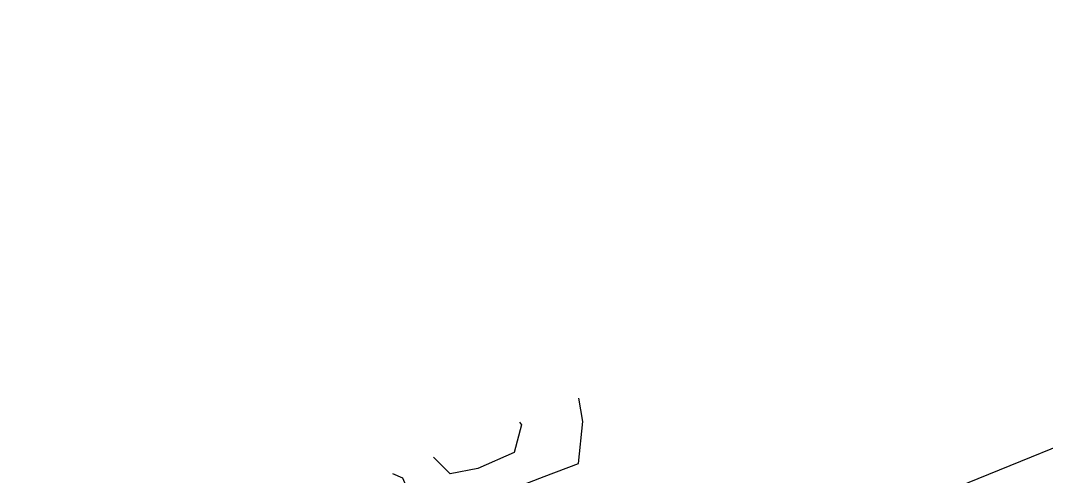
# Model space of a CAD drawing. Extents: x 1901471 to 1963503, y 756461 to 799997.
# Drawn here: x 1935382 to 1935848.7, y 775756.6 to 775964 of the extents above; entities that cross this region are included whole.
import ezdxf

# ---------------------------------------------------------------- set-up
doc = ezdxf.new("R2010")
doc.units = 0
doc.layers.add('RD_EX_Fence_Other', color=7, linetype='Continuous')
doc.layers.add('RD_EX_VEG', color=7, linetype='Continuous')

msp = doc.modelspace()

# ---------------------------------------------------------------- linework, layer by layer
at = {"layer": 'RD_EX_Fence_Other'}
msp.add_lwpolyline([(1937199.3800000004, 776423.2000000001), (1937183.3500000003, 776376.4300000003), (1937154.3500000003, 776295.1200000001), (1937074.0100000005, 776262.7500000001), (1936918.4300000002, 776200.6900000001), (1936789.8400000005, 776149.1500000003), (1936616.3600000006, 776078.57), (1936461.4800000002, 776015.7400000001), (1936291.14, 775947.2300000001), (1936173.9200000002, 775899.6900000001), (1936000.3300000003, 775829.6200000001), (1935955.6900000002, 775811.2300000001), (1935737.6200000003, 775722.3900000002), (1935586.6600000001, 775661.7000000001), (1935381.9900000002, 775579.4900000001)], dxfattribs=at)
at = {"layer": 'RD_EX_VEG'}
for points in [[(1935551.4300000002, 775757.4700000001), (1935555.9800000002, 775755.5100000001), (1935561.8600000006, 775741.83), (1935570.3400000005, 775739.1000000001), (1935594.9600000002, 775746.3400000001), (1935620.4700000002, 775756.1900000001), (1935636.0300000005, 775762.1100000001), (1935637.9800000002, 775781.31), (1935636.2800000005, 775791.9100000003)], [(1935609.14, 775780.8900000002), (1935610.0700000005, 775779.7200000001), (1935606.8200000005, 775767.07), (1935590.2900000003, 775759.7600000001), (1935577.5600000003, 775757.4600000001), (1935570.0200000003, 775765.0200000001)]]:
    msp.add_lwpolyline(points, dxfattribs=at)

doc.saveas('drawing.dxf')
